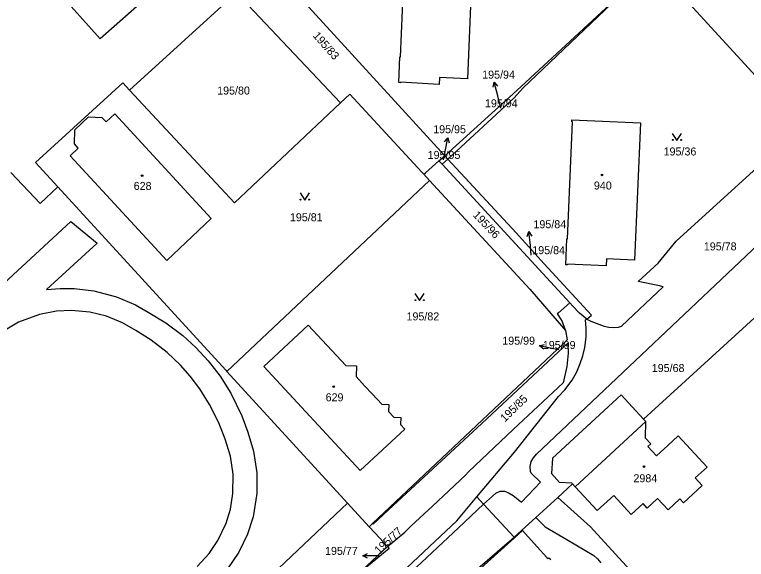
# Model space of a CAD drawing. Extents: x -735249 to -729401, y -1124843 to -1121828.
# Drawn here: x -733128.1 to -732972.7, y -1124289.4 to -1124173.7 of the extents above; entities that cross this region are included whole.
import ezdxf

# ---------------------------------------------------------------- set-up
doc = ezdxf.new("R2010")
doc.units = 0
for name, color, linetype in [('Vrstva 1', 7, 'Continuous'), ('Vrstva 16', 7, 'Continuous'), ('Vrstva 18', 7, 'Continuous'), ('Vrstva 19', 7, 'Continuous'), ('Vrstva 25', 7, 'Continuous'), ('Vrstva 4', 7, 'Continuous')]:
    doc.layers.add(name, color=color, linetype=linetype)

msp = doc.modelspace()

# ---------------------------------------------------------------- linework, layer by layer
at = {"layer": 'Vrstva 1'}
for points in [[(-733046.2, -1124182.71), (-733045.14, -1124157.84)], [(-733030.73, -1124158.03), (-733031.97, -1124187.33)], [(-733110, -1124178.89), (-733126.58, -1124160.23)], [(-733073.99, -1124162.95), (-733036.79, -1124203.71)], [(-732992.51, -1124162.93), (-732991.15, -1124164.42), (-732962.88, -1124195.34)], [(-732994.05, -1124164.41), (-733021.47, -1124189.84), (-733036.7, -1124203.61)], [(-733020.21, -1124189.33), (-732994.05, -1124164.41)], [(-733098, -1124168.22), (-733110, -1124178.89)], [(-733081.04, -1124169.02), (-733103.73, -1124189.73)], [(-733058.95, -1124192.46), (-733081.04, -1124169.02)], [(-733046.56, -1124188.16), (-733046.33, -1124182.7)], [(-733046.33, -1124182.7), (-733046.2, -1124182.71)], [(-733123.67, -1124205.14), (-733105.15, -1124188.21)], [(-733105.15, -1124188.21), (-733103.73, -1124189.73)], [(-733046.16, -1124188.18), (-733046.56, -1124188.16)], [(-733037.96, -1124188.52), (-733046.16, -1124188.05)], [(-733046.16, -1124188.05), (-733046.16, -1124188.18)], [(-733037.88, -1124187.08), (-733037.96, -1124188.52)], [(-733031.97, -1124187.33), (-733037.88, -1124187.08)], [(-733103.73, -1124189.73), (-733081.47, -1124213.68)], [(-733022.02, -1124191.38), (-733020.21, -1124189.33)], [(-733058.95, -1124192.46), (-733056.97, -1124190.59)], [(-733056.97, -1124190.59), (-733041.63, -1124207.17)], [(-733036.15, -1124204.42), (-733022.02, -1124191.38)], [(-733081.47, -1124213.68), (-733058.95, -1124192.46)], [(-733115.33, -1124198.17), (-733112.45, -1124195.45)], [(-733112.45, -1124195.45), (-733109.6, -1124195.55)], [(-733109.6, -1124195.55), (-733108.71, -1124196.49)], [(-733106.85, -1124194.81), (-733108.71, -1124196.49)], [(-733086.37, -1124217.04), (-733106.85, -1124194.81)], [(-733010.72, -1124221.35), (-733009.65, -1124196.47)], [(-733009.78, -1124196.47), (-733009.76, -1124196.07)], [(-733009.65, -1124196.47), (-733009.78, -1124196.47)], [(-733009.76, -1124196.07), (-732995.23, -1124196.66)], [(-732995.23, -1124196.66), (-732996.46, -1124225.86)], [(-733115.43, -1124201.15), (-733115.33, -1124198.17)], [(-733114.65, -1124202.05), (-733116.34, -1124203.72)], [(-733114.65, -1124202.05), (-733115.43, -1124201.15)], [(-733116.34, -1124203.72), (-733095.83, -1124225.92)], [(-733038.02, -1124204.77), (-733036.79, -1124203.71)], [(-733036.79, -1124203.71), (-733036.7, -1124203.61)], [(-733036.79, -1124203.71), (-733036.15, -1124204.42)], [(-733118.94, -1124210.3), (-733123.67, -1124205.14)], [(-733041.22, -1124207.61), (-733040.85, -1124207.29), (-733038.02, -1124204.77)], [(-733037.31, -1124205.5), (-733038.02, -1124204.77)], [(-733036.15, -1124204.42), (-733037.31, -1124205.5)], [(-733021.64, -1124220.02), (-733036.15, -1124204.42)], [(-732987.62, -1124221.82), (-732968.86, -1124204.76)], [(-733037.31, -1124205.5), (-733010.23, -1124234.88)], [(-733128.95, -1124207.25), (-733122.68, -1124213.83)], [(-733041.63, -1124207.17), (-733041.22, -1124207.61)], [(-733041.22, -1124207.61), (-733039.99, -1124208.94)], [(-733039.99, -1124208.94), (-733083.03, -1124249.5)], [(-733039.99, -1124208.94), (-733018.68, -1124232.03)], [(-733122.68, -1124213.83), (-733118.94, -1124210.3)], [(-733083.31, -1124249.19), (-733118.94, -1124210.3)], [(-733095.83, -1124225.92), (-733086.37, -1124217.04)], [(-732966.27, -1124218.79), (-733017.28, -1124267.03)], [(-733015.67, -1124226.63), (-733021.64, -1124220.02)], [(-733011.08, -1124226.81), (-733010.85, -1124221.34)], [(-733010.85, -1124221.34), (-733010.72, -1124221.35)], [(-732991.47, -1124226.47), (-732987.62, -1124221.82)], [(-733005.59, -1124237.51), (-733015.67, -1124226.63)], [(-733010.68, -1124226.83), (-733011.08, -1124226.81)], [(-733002.5, -1124227.05), (-733010.68, -1124226.7)], [(-733010.68, -1124226.7), (-733010.68, -1124226.83)], [(-733002.44, -1124225.6), (-733002.5, -1124227.05)], [(-732996.46, -1124225.86), (-733002.44, -1124225.6)], [(-732995.7, -1124230.4), (-732991.47, -1124226.47)], [(-732994.54, -1124259.6), (-732960.49, -1124228.56)], [(-732999.21, -1124239.86), (-732990.39, -1124231.48)], [(-732991.19, -1124231.32), (-732995.7, -1124230.4)], [(-732990.39, -1124231.48), (-732991.19, -1124231.32)], [(-733018.68, -1124232.03), (-733011.15, -1124240.82)], [(-733010.23, -1124234.88), (-733012.63, -1124237)], [(-733009.56, -1124235.61), (-733010.23, -1124234.88)], [(-733008.17, -1124237.11), (-733009.56, -1124235.61)], [(-733012.63, -1124237), (-733012.9, -1124237.24)], [(-733012.9, -1124237.24), (-733012.58, -1124237.75)], [(-733012.58, -1124237.75), (-733011.84, -1124238.91)], [(-733006.57, -1124238.39), (-733008.17, -1124237.11)], [(-733006.57, -1124238.39), (-733005.59, -1124237.51)], [(-733011.84, -1124238.91), (-733011.62, -1124239.53)], [(-733011.62, -1124239.53), (-733011.15, -1124240.82)], [(-733006.88, -1124238.51), (-733006.57, -1124238.39)], [(-733006.73, -1124240.26), (-733006.88, -1124238.51)], [(-733006.57, -1124238.39), (-733005.72, -1124238.8)], [(-733005.72, -1124238.8), (-733002.9, -1124239.9)], [(-733075.24, -1124248.42), (-733065.78, -1124239.63)], [(-733065.78, -1124239.63), (-733057.77, -1124248.25)], [(-733011.15, -1124240.82), (-733010.78, -1124242.79)], [(-733006.75, -1124242.17), (-733006.73, -1124240.26)], [(-733002.9, -1124239.9), (-733001.93, -1124240.1)], [(-733001.93, -1124240.1), (-733000.93, -1124240.17)], [(-733000.93, -1124240.17), (-732999.9, -1124240.11)], [(-732999.9, -1124240.11), (-732999.21, -1124239.86)], [(-733007.01, -1124244.38), (-733006.75, -1124242.17)], [(-733011.66, -1124243.62), (-733052.11, -1124281.79)], [(-733010.78, -1124242.79), (-733011.66, -1124243.62)], [(-733011.53, -1124244.36), (-733011.66, -1124243.62)], [(-733011.53, -1124244.36), (-733010.61, -1124243.49)], [(-733010.61, -1124243.49), (-733010.58, -1124245.63)], [(-733028.88, -1124260.51), (-733011.53, -1124244.36)], [(-733010.58, -1124245.63), (-733010.86, -1124248.41)], [(-733007.42, -1124246.16), (-733007.01, -1124244.38)], [(-733008.01, -1124247.81), (-733007.42, -1124246.16)], [(-733054.72, -1124270.49), (-733075.24, -1124248.42)], [(-733057.77, -1124248.25), (-733055.54, -1124248.32)], [(-733055.54, -1124248.32), (-733055.62, -1124250.56)], [(-733010.86, -1124248.41), (-733011.63, -1124251.9)], [(-733008.72, -1124249.53), (-733008.01, -1124247.81)], [(-733083.31, -1124249.19), (-733083.03, -1124249.5)], [(-733083.03, -1124249.5), (-733057.4, -1124277.44)], [(-733009.75, -1124251.33), (-733008.72, -1124249.53)], [(-733055.62, -1124250.56), (-733053.81, -1124252.51)], [(-733011.63, -1124251.9), (-733022.25, -1124261.83)], [(-733011.28, -1124253.4), (-733009.75, -1124251.33)], [(-733053.81, -1124252.51), (-733052.2, -1124254.25)], [(-733012.62, -1124254.79), (-733011.28, -1124253.4)], [(-733052.2, -1124254.25), (-733050.17, -1124256.43)], [(-733021.94, -1124266.65), (-733012.62, -1124254.79)], [(-732999.32, -1124254.43), (-733013.86, -1124267.87)], [(-732994.54, -1124259.6), (-732999.32, -1124254.43)], [(-733050.17, -1124256.43), (-733048.68, -1124256.48)], [(-733048.68, -1124256.48), (-733048.74, -1124257.97)], [(-733048.74, -1124257.97), (-733047.59, -1124259.21)], [(-733047.59, -1124259.21), (-733046.09, -1124259.26)], [(-733046.09, -1124259.26), (-733046.16, -1124260.75)], [(-732994.04, -1124260.14), (-732994.54, -1124259.6)], [(-733046.16, -1124260.75), (-733045.27, -1124261.71)], [(-733034.64, -1124265.83), (-733028.88, -1124260.51)], [(-732994.17, -1124263.65), (-732994.04, -1124260.14)], [(-733045.27, -1124261.71), (-733054.72, -1124270.49)], [(-733022.25, -1124261.83), (-733031.71, -1124270.83)], [(-732993.04, -1124264.88), (-732994.17, -1124263.65)], [(-732987.17, -1124263.14), (-732989.39, -1124265.18)], [(-732987.17, -1124263.14), (-732981.05, -1124269.79)], [(-733047.75, -1124277.94), (-733034.64, -1124265.83)], [(-732993.63, -1124265.42), (-732993.04, -1124264.88)], [(-732991.81, -1124267.4), (-732993.63, -1124265.42)], [(-732989.39, -1124265.18), (-732991.81, -1124267.4)], [(-733029.96, -1124276.13), (-733021.94, -1124266.65)], [(-733017.93, -1124267.79), (-733017.28, -1124267.03)], [(-733018.63, -1124269.64), (-733018.45, -1124268.63)], [(-733018.45, -1124268.63), (-733017.93, -1124267.79)], [(-733013.86, -1124267.87), (-733014.12, -1124271.17)], [(-733018.57, -1124270.7), (-733018.63, -1124269.64)], [(-732981.05, -1124269.79), (-732983.56, -1124272.09)], [(-733032.39, -1124271.5), (-733039.41, -1124278.07)], [(-733031.71, -1124270.83), (-733032.39, -1124271.5)], [(-733018.41, -1124271.1), (-733018.57, -1124270.7)], [(-733016.41, -1124272.99), (-733018.41, -1124271.1)], [(-733012.38, -1124273.06), (-733014.12, -1124271.17)], [(-732983.56, -1124272.09), (-732982.09, -1124273.69)], [(-733020.48, -1124277.25), (-733016.41, -1124272.99)], [(-733012.78, -1124276.23), (-733009.64, -1124273.37)], [(-733009.82, -1124273.17), (-733012.38, -1124273.06)], [(-733009.64, -1124273.37), (-733009.82, -1124273.17)], [(-733009.05, -1124274.01), (-733009.64, -1124273.37)], [(-732982.09, -1124273.69), (-732986.09, -1124277.38)], [(-733025.9, -1124275.31), (-733024.98, -1124274.91)], [(-733024.98, -1124274.91), (-733024.03, -1124274.92)], [(-733024.03, -1124274.92), (-733023.09, -1124275.29)], [(-733023.09, -1124275.29), (-733022.25, -1124275.81)], [(-733004.4, -1124279.04), (-733009.05, -1124274.01)], [(-733034.24, -1124281.18), (-733029.96, -1124276.13)], [(-733029.96, -1124276.13), (-733028.52, -1124277.69)], [(-733028.52, -1124277.69), (-733026.67, -1124275.94)], [(-733026.67, -1124275.94), (-733025.9, -1124275.31)], [(-733022.25, -1124275.81), (-733020.48, -1124277.25)], [(-733017.44, -1124280.48), (-733012.78, -1124276.23)], [(-733012.78, -1124276.23), (-733005.83, -1124282.46)], [(-733000.88, -1124275.79), (-733004.4, -1124279.04)], [(-732997.15, -1124279.83), (-733000.88, -1124275.79)], [(-732991.57, -1124276.44), (-732993.77, -1124278.49)], [(-732989.33, -1124278.89), (-732991.57, -1124276.44)], [(-732986.82, -1124276.56), (-732989.33, -1124278.89)], [(-732986.09, -1124277.38), (-732986.82, -1124276.56)], [(-733167.5, -1124381.59), (-733057.4, -1124277.44)], [(-733052.81, -1124282.45), (-733057.4, -1124277.44)], [(-733052, -1124281.91), (-733047.75, -1124277.94)], [(-733039.41, -1124278.07), (-733043.88, -1124282.27)], [(-733033.87, -1124282.66), (-733028.52, -1124277.69)], [(-733028.52, -1124277.69), (-733022.06, -1124284.69)], [(-732994.65, -1124277.52), (-732997.15, -1124279.83)], [(-732993.77, -1124278.49), (-732994.65, -1124277.52)], [(-733059.98, -1124305.38), (-733034.24, -1124281.18)], [(-733022.06, -1124284.69), (-733017.44, -1124280.48)], [(-733017.44, -1124280.48), (-733015.46, -1124282.47)], [(-733052.81, -1124282.45), (-733052.11, -1124281.79)], [(-733051.54, -1124283.83), (-733052.81, -1124282.45)], [(-733052.11, -1124281.79), (-733052, -1124281.91)], [(-733050.62, -1124298.41), (-733033.87, -1124282.66)], [(-733043.88, -1124282.27), (-733045.27, -1124283.6)], [(-733015.46, -1124282.47), (-733010.88, -1124285.15)], [(-733005.83, -1124282.46), (-732964.11, -1124328.04)], [(-733048.93, -1124286.68), (-733051.54, -1124283.83)], [(-733048.93, -1124286.68), (-733045.27, -1124283.6)], [(-733021.98, -1124284.78), (-733020.3, -1124283.25)], [(-733020.3, -1124283.25), (-733017.12, -1124286.72)], [(-733032.89, -1124293.98), (-733022.06, -1124284.69)], [(-733029.83, -1124291.92), (-733021.98, -1124284.78)], [(-733010.88, -1124285.15), (-733005.11, -1124288.55)], [(-733055.44, -1124292.76), (-733048.93, -1124286.68)], [(-733048.58, -1124287.06), (-733055.44, -1124292.76)], [(-733048.93, -1124286.68), (-733048.58, -1124287.06)], [(-733017.12, -1124286.72), (-733015.08, -1124288.95)], [(-733015.08, -1124288.95), (-733014.84, -1124289.21)], [(-733014.84, -1124289.21), (-733014.64, -1124289.03)], [(-733014.64, -1124289.03), (-733014.27, -1124289.43)], [(-733005.11, -1124288.55), (-733004.32, -1124289.29)], [(-733004.32, -1124289.29), (-733003.63, -1124290.1)]]:
    msp.add_lwpolyline(points, dxfattribs=at)
at = {"layer": 'Vrstva 16'}
for points in [[(-733024.84, -1124193.6), (-733025.53, -1124190.96)], [(-733037.01, -1124204.56), (-733036.68, -1124202.79)], [(-733018.39, -1124224.78), (-733018.6, -1124222.77)], [(-733012.55, -1124244.91), (-733013.71, -1124244.67)], [(-733050.76, -1124288.63), (-733051.21, -1124288.63)]]:
    msp.add_lwpolyline(points, dxfattribs=at)
at = {"layer": 'Vrstva 25'}
for points in [[(-733026.514, -1124189.149), (-733026.281, -1124188.056), (-733025.546, -1124188.899)], [(-733025.53, -1124190.96), (-733026.281, -1124188.056)], [(-732988.46, -1124198.93), (-732987.46, -1124200.43), (-732986.46, -1124198.93)], [(-733036.799, -1124200.732), (-733036.124, -1124199.843), (-733035.818, -1124200.918)], [(-733036.68, -1124202.79), (-733036.124, -1124199.843)], [(-733067.51, -1124211.58), (-733066.51, -1124213.08), (-733065.51, -1124211.58)], [(-733019.302, -1124220.832), (-733018.908, -1124219.786), (-733018.309, -1124220.73)], [(-733018.6, -1124222.77), (-733018.908, -1124219.786)], [(-733043.12, -1124232.95), (-733042.12, -1124234.45), (-733041.12, -1124232.95)], [(-733015.769, -1124244.757), (-733016.648, -1124244.067), (-733015.568, -1124243.779)], [(-733013.71, -1124244.67), (-733016.648, -1124244.067)], [(-733053.21, -1124289.129), (-733054.21, -1124288.63), (-733053.21, -1124288.13)], [(-733051.21, -1124288.63), (-733054.21, -1124288.63)]]:
    msp.add_lwpolyline(points, dxfattribs=at)
for centre, radius in [((-732988.36, -1124200.33), 0.1), ((-732986.56, -1124200.33), 0.1), ((-733101.06, -1124207.9), 0.175), ((-733003.39, -1124207.76), 0.175), ((-733067.41, -1124212.98), 0.1), ((-733065.61, -1124212.98), 0.1), ((-733043.02, -1124234.35), 0.1), ((-733041.22, -1124234.35), 0.1), ((-733060.37, -1124252.71), 0.175), ((-732994.47, -1124269.67), 0.175)]:
    msp.add_circle(centre, radius, dxfattribs=at)
at = {"layer": 'Vrstva 4'}
for points in [[(-733157.78, -1124256.02), (-733116.2, -1124217.62)], [(-733116.2, -1124217.62), (-733110.6, -1124222.27)], [(-733110.6, -1124222.27), (-733121.35, -1124232.05)], [(-733121.35, -1124232.05), (-733118.49, -1124231.84)], [(-733118.49, -1124231.84), (-733115.49, -1124231.88)], [(-733115.49, -1124231.88), (-733111.3, -1124232.39)], [(-733111.3, -1124232.39), (-733106.53, -1124233.65)], [(-733106.53, -1124233.65), (-733102.48, -1124235.35)], [(-733102.48, -1124235.35), (-733099.76, -1124236.87)], [(-733122.86, -1124237.39), (-733127.32, -1124239.04)], [(-733119.22, -1124236.7), (-733122.86, -1124237.39)], [(-733116.06, -1124236.54), (-733119.22, -1124236.7)], [(-733112.17, -1124236.89), (-733116.06, -1124236.54)], [(-733108.62, -1124237.76), (-733112.17, -1124236.89)], [(-733105.19, -1124239.16), (-733108.62, -1124237.76)], [(-733099.76, -1124236.87), (-733096, -1124239.15)], [(-733127.32, -1124239.04), (-733131.22, -1124241.37)], [(-733102.38, -1124240.78), (-733105.19, -1124239.16)], [(-733096, -1124239.15), (-733092.41, -1124241.85)], [(-733099.14, -1124242.83), (-733102.38, -1124240.78)], [(-733092.41, -1124241.85), (-733089.65, -1124244.37)], [(-733095.76, -1124245.45), (-733099.14, -1124242.83)], [(-733092.9, -1124248.17), (-733095.76, -1124245.45)], [(-733089.65, -1124244.37), (-733087, -1124247.24)], [(-733087, -1124247.24), (-733084.5, -1124250.5)], [(-733090.87, -1124250.45), (-733092.9, -1124248.17)], [(-733088.79, -1124253.2), (-733090.87, -1124250.45)], [(-733084.5, -1124250.5), (-733082.24, -1124254.09)], [(-733086.73, -1124256.47), (-733088.79, -1124253.2)], [(-733082.24, -1124254.09), (-733079.91, -1124258.9)], [(-733084.79, -1124260.37), (-733086.73, -1124256.47)], [(-733079.91, -1124258.9), (-733078.63, -1124262.4)], [(-733083.45, -1124263.87), (-733084.79, -1124260.37)], [(-733009.05, -1124274.01), (-732994.04, -1124260.14)], [(-733078.63, -1124262.4), (-733077.37, -1124266.44)], [(-733082.31, -1124267.49), (-733083.45, -1124263.87)], [(-733081.73, -1124271.27), (-733082.31, -1124267.49)], [(-733077.37, -1124266.44), (-733076.67, -1124270.99)], [(-733081.78, -1124275.42), (-733081.73, -1124271.27)], [(-733076.67, -1124270.99), (-733076.67, -1124275.38)], [(-733082.32, -1124278.7), (-733081.78, -1124275.42)], [(-733076.67, -1124275.38), (-733077.48, -1124280.33)], [(-733083.23, -1124281.69), (-733082.32, -1124278.7)], [(-733077.48, -1124280.33), (-733078.67, -1124284)], [(-733084.98, -1124285.39), (-733083.23, -1124281.69)], [(-733078.67, -1124284), (-733080.54, -1124287.85)], [(-733086.83, -1124288.13), (-733084.98, -1124285.39)], [(-733089.33, -1124290.89), (-733086.83, -1124288.13)], [(-733080.54, -1124287.85), (-733082.95, -1124291.38)]]:
    msp.add_lwpolyline(points, dxfattribs=at)

# ---------------------------------------------------------------- texts
at = {"layer": 'Vrstva 16'}
for s, p in [('195/94', (-733028.828, -1124187.31)), ('195/95', (-733039.228, -1124198.9)), ('195/84', (-733017.94, -1124219.07)), ('195/99', (-733024.558, -1124243.8)), ('195/77', (-733062.207, -1124288.43))]:
    msp.add_text(s, height=1.7, dxfattribs=at).set_placement(p)
at = {"layer": 'Vrstva 18'}
for s, rotation, p in [('195/83', 311.30248, (-733064.898, -1124178.258)), ('195/96', 313.60249, (-733030.928, -1124216.372)), ('195/85', 44.20035, (-733024.007, -1124260.318)), ('195/77', 42.90034, (-733050.75, -1124288.348))]:
    msp.add_text(s, height=1.7, rotation=rotation, dxfattribs=at).set_placement(p)
for s, p in [('195/80', (-733085.12, -1124190.69)), ('195/94', (-733028.238, -1124193.4)), ('195/36', (-732990.3, -1124203.62)), ('195/95', (-733040.408, -1124204.36)), ('195/81', (-733069.67, -1124217.59)), ('195/78', (-732981.75, -1124223.78)), ('195/84', (-733018.19, -1124224.58)), ('195/82', (-733044.9, -1124238.64)), ('195/99', (-733015.948, -1124244.71)), ('195/68', (-732992.81, -1124249.6))]:
    msp.add_text(s, height=1.7, dxfattribs=at).set_placement(p)
at = {"layer": 'Vrstva 19'}
for s, p in [('628', (-733102.85, -1124210.94)), ('940', (-733005.1, -1124210.85)), ('629', (-733062.08, -1124255.82)), ('2984', (-732996.7, -1124273.01))]:
    msp.add_text(s, height=1.7, dxfattribs=at).set_placement(p)

doc.saveas('drawing.dxf')
